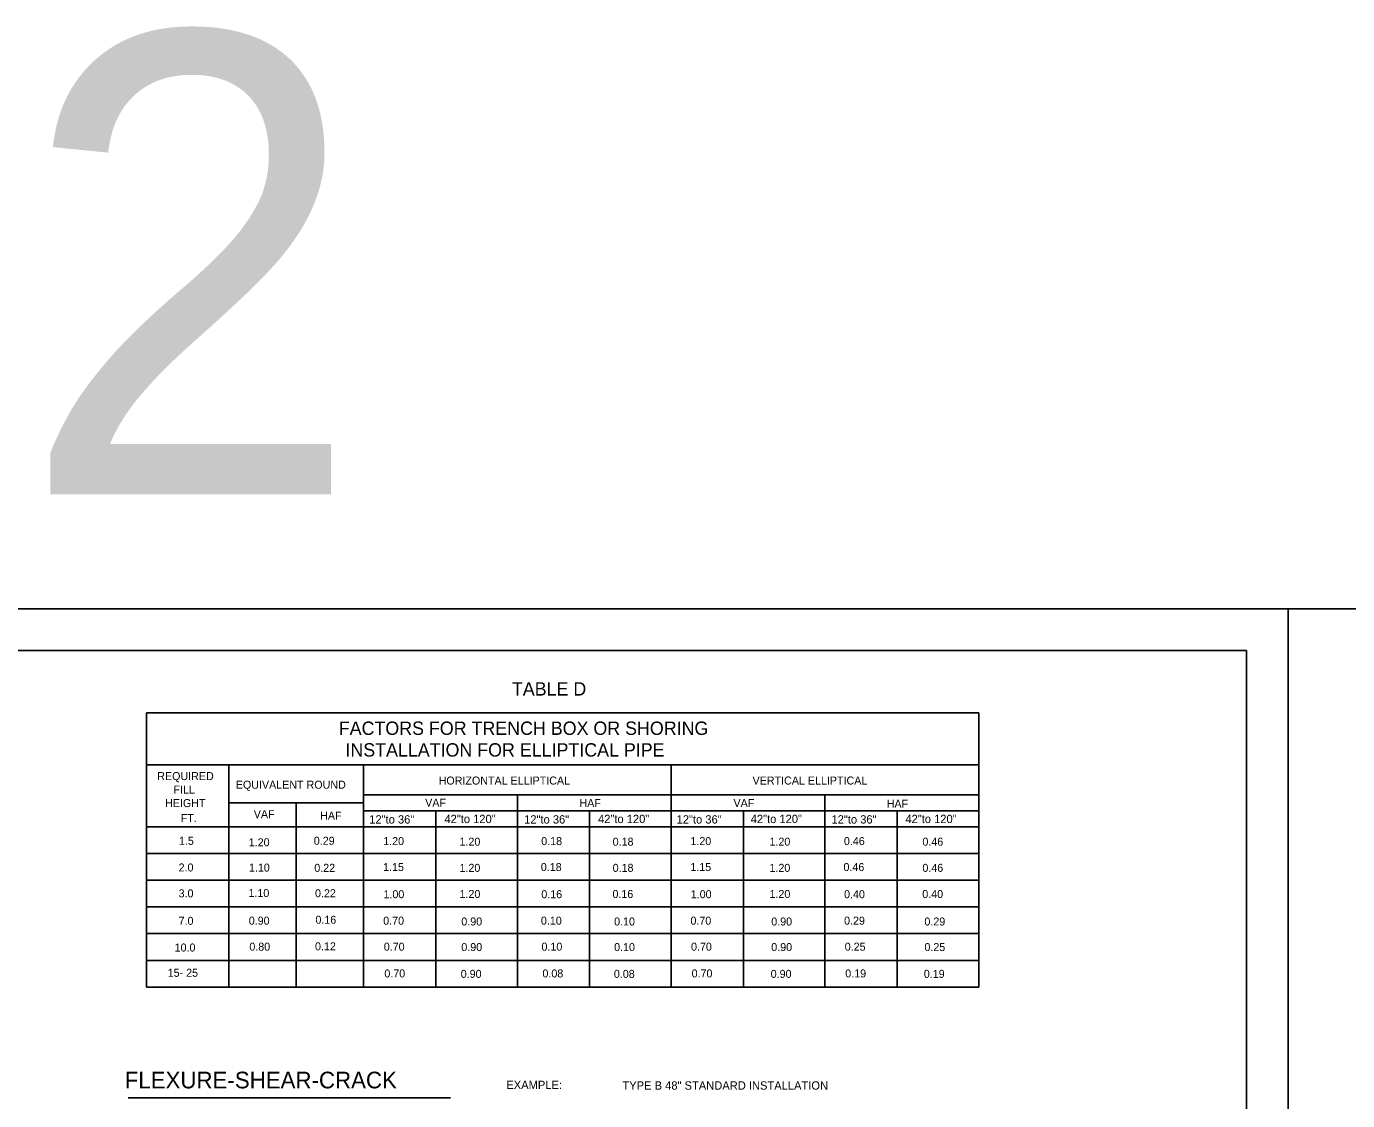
# Model space of a CAD drawing. Extents: x -22562 to -18409, y 3991 to 7171.
# Drawn here: x -19998.5 to -19522.4, y 6784.2 to 7171.1 of the extents above; entities that cross this region are included whole.
import ezdxf

# ---------------------------------------------------------------- set-up
doc = ezdxf.new("R2010")
doc.units = 0
for name, color, linetype in [('1', 7, 'Continuous'), ('2', 7, 'Continuous'), ('PLT-BNDY', 7, 'Continuous')]:
    doc.layers.add(name, color=color, linetype=linetype)

msp = doc.modelspace()

# ---------------------------------------------------------------- linework, layer by layer
at = {"layer": '1'}
for p, q in [((-19955.27, 6923.84), (-19955.27, 6825.11)), ((-19955.27, 6923.84), (-19655.32, 6923.84)), ((-19655.32, 6923.84), (-19655.32, 6825.11)), ((-19955.27, 6905.14), (-19655.32, 6905.14)), ((-19925.61, 6825.11), (-19925.61, 6905.14)), ((-19877, 6825.11), (-19877, 6905.14)), ((-19766.16, 6905.14), (-19766.16, 6825.11)), ((-19877, 6900.08), (-19877, 6900.08)), ((-19877, 6894.31), (-19655.32, 6894.31)), ((-19877, 6894.31), (-19877, 6894.31)), ((-19821.58, 6894.31), (-19821.58, 6825.11)), ((-19710.74, 6894.31), (-19710.74, 6825.11)), ((-19925.61, 6891.43), (-19877, 6891.43)), ((-19901.31, 6891.43), (-19901.31, 6825.11)), ((-19877, 6888.55), (-19877, 6888.55)), ((-19877, 6888.55), (-19655.32, 6888.55)), ((-19850.99, 6888.55), (-19850.99, 6825.11)), ((-19795.57, 6888.55), (-19795.57, 6825.11)), ((-19740.15, 6888.55), (-19740.15, 6825.11)), ((-19684.72, 6888.55), (-19684.72, 6825.11)), ((-19955.27, 6882.78), (-19655.32, 6882.78)), ((-19877, 6882.78), (-19877, 6882.78)), ((-19877, 6882.78), (-19877, 6882.78)), ((-19955.27, 6873.17), (-19655.32, 6873.17)), ((-19955.27, 6863.56), (-19655.32, 6863.56)), ((-19955.27, 6853.94), (-19655.32, 6853.94)), ((-19955.27, 6844.33), (-19655.32, 6844.33)), ((-19955.27, 6834.72), (-19655.32, 6834.72)), ((-19955.27, 6825.11), (-19655.32, 6825.11)), ((-19925.61, 6825.11), (-19925.61, 6825.11)), ((-19771.59, 6825.11), (-19771.59, 6825.11))]:
    msp.add_line(p, q, dxfattribs=at)
at = {"layer": '2'}
for p, q in [((-20344.85, 6946.37), (-19558.85, 6946.37)), ((-19558.85, 6946.37), (-19558.85, 6382.37)), ((-19845.69, 6785.22), (-19961.82, 6785.22))]:
    msp.add_line(p, q, dxfattribs=at)
at = {"layer": 'PLT-BNDY'}
for points in [[(-20384.85, 6961.37), (-19543.85, 6961.37), (-19543.85, 6367.37), (-20384.85, 6367.37)], [(-19543.85, 6961.37), (-18702.85, 6961.37), (-18702.85, 6367.37), (-19543.85, 6367.37)]]:
    msp.add_lwpolyline(points, close=True, dxfattribs=at)

# ---------------------------------------------------------------- texts
at = {"layer": '1'}
for s, height, p in [('TABLE D', 4.806, (-19823.56, 6930.1)), ('FACTORS FOR TRENCH BOX OR SHORING', 4.8057, (-19885.95, 6915.94)), ('INSTALLATION FOR ELLIPTICAL PIPE', 4.8057, (-19883.55, 6908.13)), ('REQUIRED', 2.883, (-19951.36, 6899.65)), ('EQUIVALENT ROUND', 2.8834, (-19923.06, 6896.55)), ('HORIZONTAL ELLIPTICAL', 2.8834, (-19849.96, 6898.04)), ('VERTICAL ELLIPTICAL', 2.8834, (-19736.84, 6898.05)), ('FILL', 2.883, (-19945.51, 6894.78)), ('HEIGHT', 2.883, (-19948.53, 6889.92)), ('VAF', 2.883, (-19854.82, 6890.05)), ('HAF', 2.883, (-19799.21, 6889.95)), ('VAF', 2.883, (-19743.72, 6889.95)), ('HAF', 2.883, (-19688.5, 6889.68)), ('FT.', 2.883, (-19942.9, 6884.55)), ('VAF', 2.883, (-19916.58, 6885.92)), ('HAF', 2.883, (-19892.66, 6885.4)), ('12"to 36"', 3, (-19874.97, 6883.99)), ('42"to 120"', 3, (-19847.88, 6884.16)), ('12"to 36"', 3, (-19819.16, 6883.99)), ('42"to 120"', 3, (-19792.53, 6884.16)), ('12"to 36"', 3, (-19764.21, 6883.99)), ('42"to 120"', 3, (-19737.51, 6884.16)), ('12"to 36"', 3, (-19708.4, 6883.99)), ('42"to 120"', 3, (-19681.77, 6884.16)), ('1.5', 2.883, (-19943.54, 6876.34)), ('1.20', 2.883, (-19918.38, 6875.81)), ('0.29', 2.883, (-19894.95, 6876.36)), ('1.20', 2.883, (-19869.94, 6876.24)), ('1.20', 2.883, (-19842.44, 6876.02)), ('0.18', 2.883, (-19812.99, 6876.24)), ('0.18', 2.883, (-19787.25, 6876.02)), ('1.20', 2.883, (-19759.23, 6876.24)), ('1.20', 2.883, (-19730.74, 6876.02)), ('0.46', 2.883, (-19703.92, 6876.24)), ('0.46', 2.883, (-19675.64, 6876.02)), ('2.0', 2.883, (-19943.67, 6866.73)), ('1.10', 2.883, (-19918.32, 6866.68)), ('0.22', 2.883, (-19894.77, 6866.6)), ('1.15', 2.883, (-19869.97, 6866.89)), ('1.20', 2.883, (-19842.44, 6866.6)), ('0.18', 2.883, (-19813.14, 6866.89)), ('0.18', 2.883, (-19787.25, 6866.6)), ('1.15', 2.883, (-19759.26, 6866.89)), ('1.20', 2.883, (-19730.74, 6866.6)), ('0.46', 2.883, (-19704.08, 6866.89)), ('0.46', 2.883, (-19675.64, 6866.6)), ('3.0', 2.883, (-19943.67, 6857.4)), ('1.10', 2.883, (-19918.49, 6857.53)), ('0.22', 2.883, (-19894.51, 6857.45)), ('1.00', 2.883, (-19869.84, 6857.1)), ('1.20', 2.883, (-19842.44, 6857.17)), ('0.16', 2.883, (-19812.96, 6857.1)), ('0.16', 2.883, (-19787.33, 6857.17)), ('1.00', 2.883, (-19759.12, 6857.1)), ('1.20', 2.883, (-19730.74, 6857.17)), ('0.40', 2.883, (-19703.86, 6857.1)), ('0.40', 2.883, (-19675.68, 6857.17)), ('0.16', 2.883, (-19894.37, 6847.91)), ('7.0', 2.883, (-19943.67, 6847.51)), ('0.90', 2.883, (-19918.38, 6847.57)), ('0.70', 2.883, (-19869.94, 6847.57)), ('0.90', 2.883, (-19841.79, 6847.27)), ('0.10', 2.883, (-19813.11, 6847.57)), ('0.10', 2.883, (-19786.73, 6847.27)), ('0.70', 2.883, (-19759.23, 6847.57)), ('0.90', 2.883, (-19730.1, 6847.27)), ('0.29', 2.883, (-19703.86, 6847.57)), ('0.29', 2.883, (-19674.92, 6847.27)), ('10.0', 2.883, (-19945.1, 6837.9)), ('0.80', 2.883, (-19918.17, 6838.2)), ('0.12', 2.883, (-19894.51, 6838.32)), ('0.70', 2.883, (-19869.73, 6838.2)), ('0.90', 2.883, (-19841.79, 6838.06)), ('0.10', 2.883, (-19812.9, 6838.2)), ('0.10', 2.883, (-19786.73, 6838.06)), ('0.70', 2.883, (-19759.01, 6838.2)), ('0.90', 2.883, (-19730.1, 6838.06)), ('0.25', 2.883, (-19703.63, 6838.2)), ('0.25', 2.883, (-19674.91, 6838.06)), ('15- 25', 2.883, (-19947.6, 6828.8)), ('0.70', 2.883, (-19869.52, 6828.56)), ('0.90', 2.883, (-19842, 6828.41)), ('0.08', 2.883, (-19812.56, 6828.56)), ('0.08', 2.883, (-19786.82, 6828.41)), ('0.70', 2.883, (-19758.8, 6828.56)), ('0.90', 2.883, (-19730.31, 6828.41)), ('0.19', 2.883, (-19703.43, 6828.56)), ('0.19', 2.883, (-19675.13, 6828.41))]:
    msp.add_text(s, height=height, dxfattribs=at).set_placement(p)
at = {"layer": '2'}
for s, height, p in [('2', 166.03, (-20001.02, 7002.65)), (' FLEXURE-SHEAR-CRACK', 6, (-19965.32, 6788.6)), ('EXAMPLE:', 3, (-19825.57, 6788.35)), ('TYPE B 48" STANDARD INSTALLATION', 3, (-19783.73, 6788.13))]:
    msp.add_text(s, height=height, dxfattribs=at).set_placement(p)

doc.saveas('drawing.dxf')
